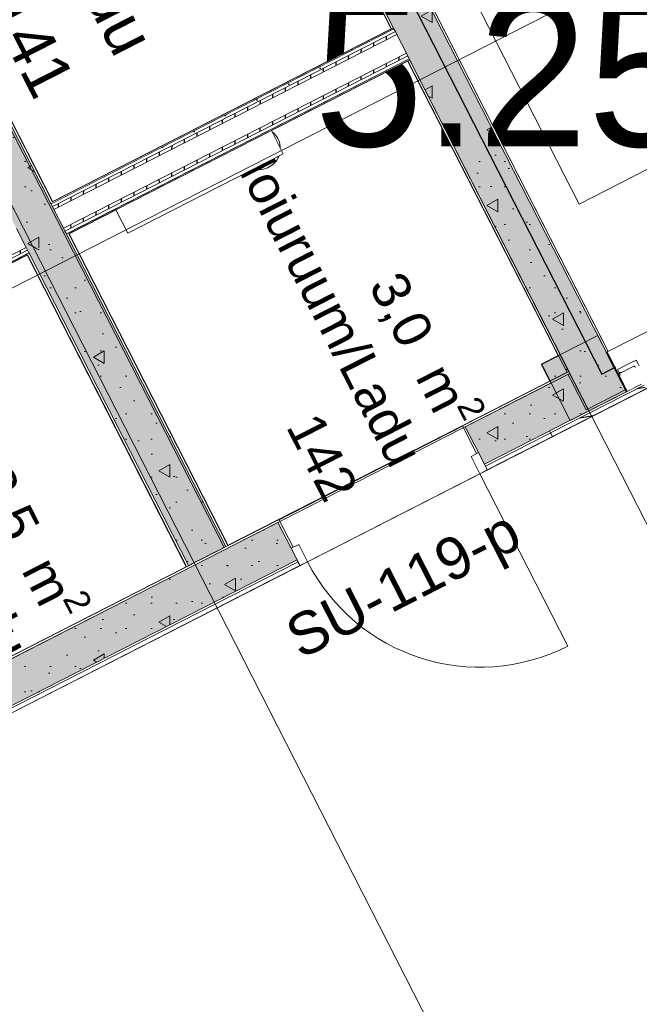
# Model space of a CAD drawing. Header units: metres. Extents: x 538891 to 1080079, y 6588829 to 13178720.
# Tile 736 of 1056: x 539912.7 to 539915.64, y 6589221.58 to 6589226.26. Entities that reach past the tile are written whole.
import ezdxf

# ---------------------------------------------------------------- set-up
doc = ezdxf.new("R2010")
doc.units = ezdxf.units.M
doc.header["$LTSCALE"] = 0.4
for name, pattern in [('DASHED', [52.916667, 26.458333, -26.458333]), ('Dot & Dashed', [83.78472, 39.6875, -22.048611, 0, -22.048609]), ('Hidden Line', [48.902778, 35.277778, -13.625]), ('Small Dashed', [35.277778, 17.638889, -17.638889]), ('Triple Dashed', [92.604163, 66.145831, -26.458332]), ('ZIGZAG', [35.407778, 0.13, -35.147778, 0.13])]:
    doc.linetypes.add(name, pattern=pattern)
doc.layers.add('AR', color=7, linetype='Continuous')
doc.layers.add('GEO', color=7, linetype='Continuous')
doc.styles.add('Arial', font='arial.ttf')
doc.styles.add('HK Explorer Book', font='txt')
pattern_1 = [(90, (0, 0), (-0.6235383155, 0), [0.060000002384, -0.30000001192]), (90, (-0.3118, 0.18), (-0.6235383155, 0), [0.060000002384, -0.30000001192]), (150, (0, 0), (0.31176915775, 0.54000002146), [0.060000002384, -0.30000001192]), (150, (2e-17, 0.36), (0.31176915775, 0.54000002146), [0.060000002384, -0.30000001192]), (-150, (4e-18, 0.06), (-0.31176915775, 0.54000002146), [0.060000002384, -0.30000001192]), (-150, (3e-17, 0.42), (-0.31176915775, 0.54000002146), [0.060000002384, -0.30000001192]), (90, (-0.06, 4e-18), (-0.1200000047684, 0), [1e-05, -0.299990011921]), (90, (-0.06, 0.12001), (-0.1200000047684, 0), [1e-05, -0.299990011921]), (135, (-0.06, 0.06), (0.0848528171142, 0.0848528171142), [1e-05, -0.239990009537]), (135, (-0.12365, 0.12365), (0.0848528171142, 0.0848528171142), [1e-05, -0.239990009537])]
pattern_2 = [(0, (0, 0), (0, 0.075), [1e-05, -0.07499])]
pattern_3 = [(90, (0, 0), (-0.06, 0), [])]
pattern_4 = [(10, (0, 0), (-0.015628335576, 0.0886326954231), [])]

msp = doc.modelspace()

# ---------------------------------------------------------------- hatches: boundary and pattern name
at = {"layer": 'AR', "linetype": 'Continuous', "lineweight": 9, "true_color": 0x6a6a6a}
h = msp.add_hatch(dxfattribs=at)
h.set_pattern_fill('STRUCTURAL_CONCRETE_0001', color=251, style=0, pattern_type=2)
h.set_pattern_definition(pattern_1)
h.paths.add_polyline_path([(539912.6671, 6589225.2897), (539912.8453, 6589225.3806), (539912.843, 6589225.3851), (539912.6649, 6589225.2941)])
h = msp.add_hatch(dxfattribs=at)
h.set_pattern_fill('STRUCTURAL_CONCRETE_0001', color=251, style=0, pattern_type=2)
h.set_pattern_definition(pattern_1)
h.paths.add_polyline_path([(539912.674, 6589225.2763), (539912.8521, 6589225.3672), (539912.8453, 6589225.3806), (539912.6671, 6589225.2897)])
h = msp.add_hatch(dxfattribs=at)
h.set_pattern_fill('STRUCTURAL_CONCRETE_0001', color=251, style=0, pattern_type=2)
h.set_pattern_definition(pattern_1)
h.paths.add_polyline_path([(539912.6808, 6589225.263), (539912.8589, 6589225.3539), (539912.8521, 6589225.3672), (539912.674, 6589225.2763)])
h = msp.add_hatch(dxfattribs=at)
h.set_pattern_fill('STRUCTURAL_CONCRETE_0001', color=251, style=0, pattern_type=2)
h.set_pattern_definition(pattern_1)
h.paths.add_polyline_path([(539912.7262, 6589225.1739), (539912.9044, 6589225.2648), (539912.8589, 6589225.3539), (539912.6808, 6589225.263)])
h = msp.add_hatch(dxfattribs=at)
h.set_pattern_fill('STRUCTURAL_CONCRETE_0001', color=251, style=0, pattern_type=2)
h.set_pattern_definition(pattern_1)
h.paths.add_polyline_path([(539912.7331, 6589225.1605), (539912.9112, 6589225.2514), (539912.9044, 6589225.2648), (539912.7262, 6589225.1739)])
h = msp.add_hatch(dxfattribs=at)
h.set_pattern_fill('STRUCTURAL_CONCRETE_0001', color=251, style=0, pattern_type=2)
h.set_pattern_definition(pattern_1)
h.paths.add_polyline_path([(539912.7399, 6589225.1472), (539912.918, 6589225.2381), (539912.9112, 6589225.2514), (539912.7331, 6589225.1605)])
h = msp.add_hatch(dxfattribs=at)
h.set_pattern_fill('STRUCTURAL_CONCRETE_0001', color=251, style=0, pattern_type=2)
h.set_pattern_definition(pattern_1)
h.paths.add_polyline_path([(539912.7421, 6589225.1427), (539912.9203, 6589225.2336), (539912.918, 6589225.2381), (539912.7399, 6589225.1472)])

# ---------------------------------------------------------------- linework, layer by layer
at = {"layer": 'AR', "color": 7, "linetype": 'Small Dashed', "lineweight": 9}
for p, q in [((539914.5967, 6589226.8654), (539915.3551, 6589225.3796)), ((539915.3551, 6589225.3796), (539916.829, 6589226.1319))]:
    msp.add_line(p, q, dxfattribs=at)
at = {"layer": 'AR', "color": 7, "linetype": 'Continuous', "lineweight": 9}
for p, q in [((539912.9044, 6589225.2648), (539912.8589, 6589225.3539)), ((539912.6808, 6589225.263), (539912.7262, 6589225.1739))]:
    msp.add_line(p, q, dxfattribs=at)
at = {"layer": 'AR', "color": 9, "linetype": 'Continuous', "lineweight": 9, "true_color": 0xc9c5ab, "flags": 128}
msp.add_lwpolyline([(539915.4936, 6589224.6792), (539920.1787, 6589227.0704), (539920.1469, 6589227.1328), (539920.0934, 6589227.1055), (539920.0343, 6589227.2213), (539920.1501, 6589227.2804), (539920.1774, 6589227.2269), (539920.2397, 6589227.2588), (539919.442, 6589228.8217), (539917.3711, 6589232.8791), (539917.291, 6589232.8381), (539916.8591, 6589233.6843), (539912.1295, 6589231.2703), (539912.9069, 6589229.7472)], close=True, dxfattribs=at)
at = {"layer": 'AR', "color": 7, "linetype": 'Continuous', "lineweight": 9, "flags": 128}
for points in [[(539915.4936, 6589224.6792), (539920.1787, 6589227.0704), (539920.1469, 6589227.1328), (539920.0934, 6589227.1055), (539920.0343, 6589227.2213), (539920.1501, 6589227.2804), (539920.1774, 6589227.2269), (539920.2397, 6589227.2588), (539919.442, 6589228.8217), (539917.3711, 6589232.8791), (539917.291, 6589232.8381), (539916.8591, 6589233.6843), (539912.1295, 6589231.2703), (539912.9069, 6589229.7472)], [(539915.3066, 6589224.5837), (539911.929, 6589231.1792), (539907.9104, 6589229.128), (539911.279, 6589222.528)], [(539912.8519, 6589225.3896), (539914.4641, 6589226.2124), (539912.8064, 6589229.4601), (539911.1943, 6589228.6373)], [(539912.9292, 6589225.2382), (539913.6855, 6589223.7563), (539915.2175, 6589224.5382), (539915.1766, 6589224.6184), (539915.2568, 6589224.6593), (539914.5413, 6589226.061)], [(539912.7332, 6589225.1382), (539910.8638, 6589224.184), (539911.6201, 6589222.7021), (539913.4896, 6589223.6563)]]:
    msp.add_lwpolyline(points, close=True, dxfattribs=at)
at = {"layer": 'AR', "color": 253, "linetype": 'Continuous', "lineweight": 25, "true_color": 0xacaca6, "flags": 128}
msp.add_lwpolyline([(539915.3066, 6589224.5837), (539911.929, 6589231.1792), (539907.9104, 6589229.128), (539911.279, 6589222.528)], close=True, dxfattribs=at)
at = {"layer": 'AR', "color": 7, "linetype": 'Hidden Line', "lineweight": 9, "flags": 128}
msp.add_lwpolyline([(539912.4153, 6589230.2485), (539910.7764, 6589229.412), (539913.6677, 6589223.7472), (539915.2175, 6589224.5382), (539915.1766, 6589224.6184), (539915.2657, 6589224.6639)], close=True, dxfattribs=at)
at = {"layer": 'AR', "color": 253, "linetype": 'Continuous', "lineweight": 25, "true_color": 0xa3b799, "flags": 128}
for points in [[(539912.8519, 6589225.3896), (539914.4641, 6589226.2124), (539912.8064, 6589229.4601), (539911.1943, 6589228.6373)], [(539912.9292, 6589225.2382), (539913.6855, 6589223.7563), (539915.2175, 6589224.5382), (539915.1766, 6589224.6184), (539915.2568, 6589224.6593), (539914.5413, 6589226.061)], [(539912.7332, 6589225.1382), (539910.8638, 6589224.184), (539911.6201, 6589222.7021), (539913.4896, 6589223.6563)]]:
    msp.add_lwpolyline(points, close=True, dxfattribs=at)
at = {"layer": 'AR', "color": 9, "linetype": 'Continuous', "lineweight": 9, "true_color": 0xc9c5ab, "flags": 128}
msp.add_lwpolyline([(539920.2388, 6589226.8317), (539904.7542, 6589218.9284), (539904.7549, 6589218.927), (539903.9087, 6589218.4951), (539899.2583, 6589216.1239), (539901.2849, 6589212.1533), (539901.6435, 6589211.4507), (539906.6914, 6589201.5605), (539903.1287, 6589199.7421), (539905.1062, 6589195.8676), (539912.5119, 6589199.6474), (539921.3346, 6589204.1506)], dxfattribs=at)
at = {"layer": 'AR', "color": 7, "linetype": 'Continuous', "lineweight": 9, "flags": 128}
msp.add_lwpolyline([(539920.2388, 6589226.8317), (539904.7542, 6589218.9284), (539904.7549, 6589218.927), (539903.9087, 6589218.4951), (539899.2583, 6589216.1239), (539901.2849, 6589212.1533), (539901.6435, 6589211.4507), (539906.6914, 6589201.5605), (539903.1287, 6589199.7421), (539905.1062, 6589195.8676), (539912.5119, 6589199.6474), (539921.3346, 6589204.1506)], dxfattribs=at)
at = {"layer": 'AR', "color": 7, "linetype": 'Continuous', "lineweight": 9}
msp.add_arc((539914.8834, 6589224.0983), 0.92, 207.0398, 297.0398, dxfattribs=at)
at = {"layer": 'AR', "color": 252, "linetype": 'Continuous', "true_color": 0x848484}
for points in [[(539912.6671, 6589225.2897), (539912.8453, 6589225.3806), (539912.6649, 6589225.2941), (539912.843, 6589225.3851)], [(539912.674, 6589225.2763), (539912.8521, 6589225.3672), (539912.6671, 6589225.2897), (539912.8453, 6589225.3806)], [(539912.6808, 6589225.263), (539912.8589, 6589225.3539), (539912.674, 6589225.2763), (539912.8521, 6589225.3672)], [(539912.7262, 6589225.1739), (539912.9044, 6589225.2648), (539912.6808, 6589225.263), (539912.8589, 6589225.3539)], [(539912.7331, 6589225.1605), (539912.9112, 6589225.2514), (539912.7262, 6589225.1739), (539912.9044, 6589225.2648)], [(539912.7399, 6589225.1472), (539912.918, 6589225.2381), (539912.7331, 6589225.1605), (539912.9112, 6589225.2514)], [(539912.7421, 6589225.1427), (539912.9203, 6589225.2336), (539912.7399, 6589225.1472), (539912.918, 6589225.2381)]]:
    msp.add_solid(points, dxfattribs=at)
at = {"layer": 'GEO', "color": 8, "linetype": 'Continuous', "lineweight": 9, "true_color": 0x7d7d7d, "flags": 128}
msp.add_lwpolyline([(539913.935, 6589225.644), (539913.9345, 6589225.6342), (539913.9331, 6589225.6245), (539913.9307, 6589225.615), (539913.9274, 6589225.6057), (539913.9232, 6589225.5969), (539913.9181, 6589225.5884), (539913.9123, 6589225.5806), (539913.9057, 6589225.5733), (539913.8984, 6589225.5667), (539913.8906, 6589225.5609), (539913.8821, 6589225.5558), (539913.8733, 6589225.5516), (539913.864, 6589225.5483), (539913.8545, 6589225.5459), (539913.8448, 6589225.5445), (539913.835, 6589225.544), (539913.8252, 6589225.5445), (539913.8155, 6589225.5459), (539913.806, 6589225.5483), (539913.7967, 6589225.5516), (539913.7879, 6589225.5558), (539913.7794, 6589225.5609), (539913.7716, 6589225.5667), (539913.7643, 6589225.5733), (539913.7577, 6589225.5806), (539913.7519, 6589225.5884), (539913.7468, 6589225.5969), (539913.7426, 6589225.6057), (539913.7393, 6589225.615), (539913.7369, 6589225.6245), (539913.7355, 6589225.6342), (539913.735, 6589225.644), (539913.7355, 6589225.6538), (539913.7369, 6589225.6635), (539913.7393, 6589225.673), (539913.7426, 6589225.6823), (539913.7468, 6589225.6911), (539913.7519, 6589225.6996), (539913.7577, 6589225.7074), (539913.7643, 6589225.7147), (539913.7716, 6589225.7213), (539913.7794, 6589225.7271), (539913.7879, 6589225.7322), (539913.7967, 6589225.7364), (539913.806, 6589225.7397), (539913.8155, 6589225.7421), (539913.8252, 6589225.7435), (539913.835, 6589225.744), (539913.8448, 6589225.7435), (539913.8545, 6589225.7421), (539913.864, 6589225.7397), (539913.8733, 6589225.7364), (539913.8821, 6589225.7322), (539913.8906, 6589225.7271), (539913.8984, 6589225.7213), (539913.9057, 6589225.7147), (539913.9123, 6589225.7074), (539913.9181, 6589225.6996), (539913.9232, 6589225.6911), (539913.9274, 6589225.6823), (539913.9307, 6589225.673), (539913.9331, 6589225.6635), (539913.9345, 6589225.6538)], close=True, dxfattribs=at)

# ---------------------------------------------------------------- texts
at = {"layer": 'AR', "color": 7, "attachment_point": 1, "rotation": 297.0398, "line_spacing_factor": 1.004016, "style": 'Arial'}
for s, insert, char_height in [('Hoiuruum/Ladu', (539912.3931, 6589228.0368), 0.22), ('141', (539912.7327, 6589226.4208), 0.22), ('Hoiuruum/Ladu', (539913.842, 6589225.7267), 0.18), ('\\A1;3,0{\\H0.9851x; } m{\\H0.9851x;\\H0.6667x;\\S2 ^ ;}', (539914.5597, 6589225.0982), 0.18), ('Hoiuruum/Ladu', (539911.9688, 6589224.8082), 0.18), ('142', (539914.1198, 6589224.4045), 0.18), ('\\A1;3,5{\\H0.9851x; } m{\\H0.9851x;\\H0.6667x;\\S2 ^ ;}', (539912.6866, 6589224.1797), 0.18)]:
    msp.add_mtext(s, dxfattribs=dict(at, insert=insert, char_height=char_height))
at = {"layer": 'GEO', "color": 8, "true_color": 0x7d7d7d, "insert": (539913.835, 6589225.644), "char_height": 0.7, "attachment_point": 7, "line_spacing_factor": 0.25, "style": 'HK Explorer Book'}
msp.add_mtext(' 5.25', dxfattribs=at)

# ---------------------------------------------------------------- next in the draw order: wipeouts: each hides what was drawn before it
at = {"color": 255, "linetype": 'Continuous', "lineweight": 5}
for points in [[(539912.8519, 6589225.3896), (539911.1898, 6589228.6462), (539911.1808, 6589228.6416), (539912.843, 6589225.3851)], [(539913.9492, 6589225.6184), (539913.8924, 6589225.7298), (539913.1531, 6589225.3525), (539913.2099, 6589225.2411)], [(539912.7332, 6589225.1382), (539913.4941, 6589223.6474), (539913.503, 6589223.6519), (539912.7421, 6589225.1427)]]:
    msp.add_wipeout(points, dxfattribs=at).dxf.layer = 'AR'

# ---------------------------------------------------------------- next in the draw order: hatches: boundary and pattern name
at = {"layer": 'AR', "linetype": 'Continuous', "lineweight": 9, "true_color": 0x6a6a6a}
h = msp.add_hatch(dxfattribs=at)
h.set_pattern_fill('STRUCTURAL_CONCRETE_0001', color=251, style=0, pattern_type=2)
h.set_pattern_definition(pattern_1)
h.paths.add_polyline_path([(539911.0027, 6589228.5507), (539912.6649, 6589225.2941), (539912.843, 6589225.3851), (539911.1808, 6589228.6416)])

# ---------------------------------------------------------------- next in the draw order: linework, layer by layer
at = {"layer": 'AR', "color": 7, "linetype": 'Continuous', "lineweight": 9}
for p, q in [((539912.843, 6589225.3851), (539911.1808, 6589228.6416)), ((539912.8519, 6589225.3896), (539911.1898, 6589228.6462)), ((539912.8453, 6589225.3806), (539912.843, 6589225.3851)), ((539912.8521, 6589225.3672), (539912.8453, 6589225.3806)), ((539912.8589, 6589225.3539), (539912.8521, 6589225.3672)), ((539912.7262, 6589225.1739), (539912.7331, 6589225.1605)), ((539912.7331, 6589225.1605), (539912.7399, 6589225.1472)), ((539912.7399, 6589225.1472), (539912.7421, 6589225.1427))]:
    msp.add_line(p, q, dxfattribs=at)
at = {"layer": 'AR', "color": 7, "linetype": 'Continuous', "lineweight": 9, "flags": 128}
msp.add_lwpolyline([(539913.9492, 6589225.6184), (539913.8924, 6589225.7298), (539913.1531, 6589225.3525), (539913.2099, 6589225.2411)], close=True, dxfattribs=at)
at = {"layer": 'AR', "color": 252, "linetype": 'Continuous', "true_color": 0x848484}
msp.add_solid([(539911.0027, 6589228.5507), (539912.6649, 6589225.2941), (539911.1808, 6589228.6416), (539912.843, 6589225.3851)], dxfattribs=at)

# ---------------------------------------------------------------- next in the draw order: wipeouts: each hides what was drawn before it
at = {"color": 255, "linetype": 'Continuous', "lineweight": 5}
msp.add_wipeout([(539913.6901, 6589223.7474), (539912.9292, 6589225.2382), (539912.9203, 6589225.2336), (539913.6812, 6589223.7429)], dxfattribs=at).dxf.layer = 'AR'

# ---------------------------------------------------------------- next in the draw order: hatches: boundary and pattern name
at = {"layer": 'AR', "linetype": 'Continuous', "lineweight": 9, "true_color": 0x6a6a6a}
h = msp.add_hatch(dxfattribs=at)
h.set_pattern_fill('STRUCTURAL_CONCRETE_0001', color=251, style=0, pattern_type=2)
h.set_pattern_definition(pattern_1)
h.paths.add_polyline_path([(539912.7421, 6589225.1427), (539913.503, 6589223.6519), (539913.6812, 6589223.7429), (539912.9203, 6589225.2336)])

# ---------------------------------------------------------------- next in the draw order: linework, layer by layer
at = {"layer": 'AR', "color": 7, "linetype": 'Continuous', "lineweight": 9}
for p, q in [((539912.9112, 6589225.2514), (539912.9044, 6589225.2648)), ((539912.918, 6589225.2381), (539912.9112, 6589225.2514)), ((539912.9203, 6589225.2336), (539912.918, 6589225.2381)), ((539913.6812, 6589223.7429), (539912.9203, 6589225.2336)), ((539913.6901, 6589223.7474), (539912.9292, 6589225.2382)), ((539912.7421, 6589225.1427), (539913.503, 6589223.6519)), ((539912.7332, 6589225.1382), (539913.4941, 6589223.6474)), ((539913.4941, 6589223.6474), (539913.6901, 6589223.7474))]:
    msp.add_line(p, q, dxfattribs=at)
at = {"layer": 'AR', "color": 252, "linetype": 'Continuous', "true_color": 0x848484}
msp.add_solid([(539912.7421, 6589225.1427), (539913.503, 6589223.6519), (539912.9203, 6589225.2336), (539913.6812, 6589223.7429)], dxfattribs=at)

# ---------------------------------------------------------------- next in the draw order: wipeouts: each hides what was drawn before it
at = {"color": 255, "linetype": 'Continuous', "lineweight": 5}
for points in [[(539912.711, 6589229.6472), (539915.3886, 6589224.401), (539915.3975, 6589224.4056), (539912.7199, 6589229.6517)], [(539913.9238, 6589223.8667), (539913.9193, 6589223.8756), (539911.4465, 6589222.6135), (539911.451, 6589222.6046)]]:
    msp.add_wipeout(points, dxfattribs=at).dxf.layer = 'AR'

# ---------------------------------------------------------------- next in the draw order: wipeouts: each hides what was drawn before it
for points in [[(539915.5846, 6589224.501), (539912.9069, 6589229.7472), (539912.898, 6589229.7426), (539915.5757, 6589224.4965)], [(539911.5556, 6589222.3997), (539914.0284, 6589223.6618), (539914.0193, 6589223.6797), (539911.5465, 6589222.4175)]]:
    msp.add_wipeout(points, dxfattribs=at).dxf.layer = 'AR'

# ---------------------------------------------------------------- next in the draw order: hatches: boundary and pattern name
at = {"layer": 'AR', "linetype": 'Continuous', "lineweight": 9, "true_color": 0x6a6a6a}
h = msp.add_hatch(dxfattribs=at)
h.set_pattern_fill('STRUCTURAL_CONCRETE_0001', color=251, style=0, pattern_type=2)
h.set_pattern_definition(pattern_1)
h.paths.add_polyline_path([(539912.7199, 6589229.6517), (539915.3975, 6589224.4056), (539915.5757, 6589224.4965), (539912.898, 6589229.7426)])

# ---------------------------------------------------------------- next in the draw order: linework, layer by layer
at = {"layer": 'AR', "color": 7, "linetype": 'Continuous', "lineweight": 9}
for p, q in [((539915.5757, 6589224.4965), (539912.898, 6589229.7426)), ((539915.5846, 6589224.501), (539912.9069, 6589229.7472)), ((539912.711, 6589229.6472), (539915.3886, 6589224.401)), ((539912.7199, 6589229.6517), (539915.3975, 6589224.4056)), ((539915.3886, 6589224.401), (539915.5846, 6589224.501))]:
    msp.add_line(p, q, dxfattribs=at)
at = {"layer": 'AR', "color": 252, "linetype": 'Continuous', "true_color": 0x848484}
msp.add_solid([(539912.7199, 6589229.6517), (539915.3975, 6589224.4056), (539912.898, 6589229.7426), (539915.5757, 6589224.4965)], dxfattribs=at)

# ---------------------------------------------------------------- next in the draw order: wipeouts: each hides what was drawn before it
at = {"color": 255, "linetype": 'Continuous', "lineweight": 5}
msp.add_wipeout([(539911.5419, 6589222.4264), (539911.5465, 6589222.4175), (539914.0193, 6589223.6797), (539914.0147, 6589223.6886)], dxfattribs=at).dxf.layer = 'AR'

# ---------------------------------------------------------------- next in the draw order: hatches: boundary and pattern name
at = {"layer": 'AR', "linetype": 'Continuous', "lineweight": 0, "true_color": 0x848484}
msp.add_hatch(color=252, dxfattribs=at).paths.add_polyline_path([(539914.0147, 6589223.6886), (539913.9866, 6589223.7438), (539913.9238, 6589223.8667), (539911.451, 6589222.6046), (539911.5419, 6589222.4264)])
at = {"layer": 'AR', "linetype": 'Continuous', "lineweight": 9, "true_color": 0x6a6a6a}
h = msp.add_hatch(dxfattribs=at)
h.set_pattern_fill('STRUCTURAL_CONCRETE_0001', color=251, style=0, pattern_type=2)
h.set_pattern_definition(pattern_1)
h.paths.add_polyline_path([(539914.0147, 6589223.6886), (539913.9866, 6589223.7438), (539913.9238, 6589223.8667), (539911.451, 6589222.6046), (539911.5419, 6589222.4264)])

# ---------------------------------------------------------------- next in the draw order: linework, layer by layer
at = {"layer": 'AR', "color": 7, "linetype": 'Continuous', "lineweight": 9}
for p, q in [((539911.5419, 6589222.4264), (539914.0147, 6589223.6886)), ((539911.5465, 6589222.4175), (539914.0193, 6589223.6797)), ((539911.5556, 6589222.3997), (539914.0284, 6589223.6618)), ((539914.0193, 6589223.6797), (539914.0147, 6589223.6886)), ((539914.0284, 6589223.6618), (539914.0193, 6589223.6797))]:
    msp.add_line(p, q, dxfattribs=at)

# ---------------------------------------------------------------- next in the draw order: wipeouts: each hides what was drawn before it
at = {"color": 255, "linetype": 'Continuous', "lineweight": 5}
for points in [[(539912.8542, 6589225.3851), (539914.4752, 6589226.2125), (539914.473, 6589226.217), (539912.8519, 6589225.3896)], [(539912.7332, 6589225.1382), (539912.7421, 6589225.1427), (539912.7399, 6589225.1472), (539912.731, 6589225.1426)], [(539915.4892, 6589224.6769), (539915.4847, 6589224.6746), (539915.4893, 6589224.6657), (539915.4937, 6589224.668)], [(539914.8145, 6589224.3213), (539915.3111, 6589224.5748), (539915.3066, 6589224.5837), (539914.81, 6589224.3302)], [(539915.5938, 6589224.4609), (539915.5983, 6589224.4631), (539915.5892, 6589224.4809), (539915.5847, 6589224.4787)]]:
    msp.add_wipeout(points, dxfattribs=at).dxf.layer = 'AR'

# ---------------------------------------------------------------- next in the draw order: linework, layer by layer
at = {"layer": 'AR', "color": 7, "linetype": 'Continuous', "lineweight": 9}
for p, q in [((539915.4892, 6589224.6769), (539915.4847, 6589224.6746)), ((539915.4937, 6589224.668), (539915.4893, 6589224.6657))]:
    msp.add_line(p, q, dxfattribs=at)

# ---------------------------------------------------------------- next in the draw order: wipeouts: each hides what was drawn before it
at = {"color": 255, "linetype": 'Continuous', "lineweight": 5}
for points in [[(539912.8453, 6589225.3806), (539912.8542, 6589225.3851), (539912.8519, 6589225.3896), (539912.843, 6589225.3851)], [(539910.8638, 6589224.184), (539912.7332, 6589225.1382), (539912.731, 6589225.1426), (539910.8615, 6589224.1885)], [(539915.5847, 6589224.4787), (539915.5892, 6589224.4809), (539915.5847, 6589224.4899), (539915.5802, 6589224.4876)], [(539915.4157, 6589224.3699), (539915.4066, 6589224.3878), (539914.91, 6589224.1343), (539914.9191, 6589224.1165)], [(539913.9193, 6589223.8756), (539913.9238, 6589223.8667), (539913.9866, 6589223.7438), (539913.9955, 6589223.7483), (539913.9282, 6589223.8802)]]:
    msp.add_wipeout(points, dxfattribs=at).dxf.layer = 'AR'

# ---------------------------------------------------------------- next in the draw order: hatches: boundary and pattern name
at = {"layer": 'AR', "linetype": 'Continuous', "lineweight": 9, "true_color": 0x6a6a6a}
h = msp.add_hatch(dxfattribs=at)
h.set_pattern_fill('STRUCTURAL_CONCRETE_0001', color=251, style=0, pattern_type=2)
h.set_pattern_definition(pattern_1)
h.paths.add_polyline_path([(539915.4937, 6589224.668), (539915.4893, 6589224.6657), (539915.5802, 6589224.4876), (539915.5847, 6589224.4899)])

# ---------------------------------------------------------------- next in the draw order: linework, layer by layer
at = {"layer": 'AR', "color": 7, "linetype": 'Continuous', "lineweight": 9}
for p, q in [((539915.4847, 6589224.6746), (539915.5938, 6589224.4609)), ((539915.5802, 6589224.4876), (539915.5847, 6589224.4899)), ((539915.5847, 6589224.4787), (539915.5892, 6589224.4809)), ((539915.5938, 6589224.4609), (539915.5983, 6589224.4631)), ((539913.9193, 6589223.8756), (539913.9282, 6589223.8802)), ((539913.9193, 6589223.8756), (539913.9282, 6589223.8802)), ((539913.9955, 6589223.7483), (539913.9282, 6589223.8802)), ((539913.9193, 6589223.8756), (539911.4465, 6589222.6135)), ((539913.9238, 6589223.8667), (539911.451, 6589222.6046)), ((539913.9238, 6589223.8667), (539913.9866, 6589223.7438)), ((539913.9866, 6589223.7438), (539913.9955, 6589223.7483)), ((539914.0147, 6589223.6886), (539913.9866, 6589223.7438))]:
    msp.add_line(p, q, dxfattribs=at)
at = {"layer": 'AR', "color": 252, "linetype": 'Continuous', "true_color": 0x848484}
msp.add_solid([(539915.4937, 6589224.668), (539915.4893, 6589224.6657), (539915.5847, 6589224.4899), (539915.5802, 6589224.4876)], dxfattribs=at)

# ---------------------------------------------------------------- next in the draw order: wipeouts: each hides what was drawn before it
at = {"color": 255, "linetype": 'Continuous', "lineweight": 5}
for points in [[(539912.8521, 6589225.3672), (539914.4821, 6589226.1992), (539914.4752, 6589226.2125), (539912.8453, 6589225.3806)], [(539910.8571, 6589224.1862), (539912.7399, 6589225.1472), (539912.7331, 6589225.1605), (539910.8503, 6589224.1995)], [(539915.4066, 6589224.3878), (539915.4021, 6589224.3967), (539914.9054, 6589224.1432), (539914.91, 6589224.1343)]]:
    msp.add_wipeout(points, dxfattribs=at).dxf.layer = 'AR'

# ---------------------------------------------------------------- next in the draw order: hatches: boundary and pattern name
at = {"layer": 'AR', "linetype": 'Continuous', "lineweight": 25, "true_color": 0x848484}
h = msp.add_hatch(dxfattribs=at)
h.set_pattern_fill('GYPSUM_0001', color=252, style=0, pattern_type=2)
h.set_pattern_definition(pattern_2)
h.paths.add_polyline_path([(539912.8521, 6589225.3672), (539914.4821, 6589226.1992), (539914.4752, 6589226.2125), (539912.8453, 6589225.3806)])
h = msp.add_hatch(dxfattribs=at)
h.set_pattern_fill('GYPSUM_0001', color=252, style=0, pattern_type=2)
h.set_pattern_definition(pattern_2)
h.paths.add_polyline_path([(539910.8571, 6589224.1862), (539912.7399, 6589225.1472), (539912.7331, 6589225.1605), (539910.8503, 6589224.1995)])
at = {"layer": 'AR', "linetype": 'Continuous', "lineweight": 0, "true_color": 0x848484}
msp.add_hatch(color=252, dxfattribs=at).paths.add_polyline_path([(539914.9054, 6589224.1432), (539915.4021, 6589224.3967), (539915.3111, 6589224.5748), (539914.8145, 6589224.3213), (539914.8772, 6589224.1984)])
at = {"layer": 'AR', "linetype": 'Continuous', "lineweight": 9, "true_color": 0x6a6a6a}
h = msp.add_hatch(dxfattribs=at)
h.set_pattern_fill('STRUCTURAL_CONCRETE_0001', color=251, style=0, pattern_type=2)
h.set_pattern_definition(pattern_1)
h.paths.add_polyline_path([(539914.9054, 6589224.1432), (539915.4021, 6589224.3967), (539915.3111, 6589224.5748), (539914.8145, 6589224.3213), (539914.8772, 6589224.1984)])

# ---------------------------------------------------------------- next in the draw order: linework, layer by layer
at = {"layer": 'AR', "color": 7, "linetype": 'Continuous', "lineweight": 9}
for p, q in [((539915.4157, 6589224.3699), (539915.3066, 6589224.5837)), ((539914.9054, 6589224.1432), (539915.4021, 6589224.3967)), ((539914.91, 6589224.1343), (539915.4066, 6589224.3878)), ((539914.9191, 6589224.1165), (539915.4157, 6589224.3699)), ((539914.91, 6589224.1343), (539914.9054, 6589224.1432)), ((539914.9191, 6589224.1165), (539914.91, 6589224.1343))]:
    msp.add_line(p, q, dxfattribs=at)

# ---------------------------------------------------------------- next in the draw order: wipeouts: each hides what was drawn before it
at = {"color": 255, "linetype": 'Continuous', "lineweight": 5}
for points in [[(539920.1609, 6589227.0613), (539915.4892, 6589224.6769), (539915.5983, 6589224.4631), (539920.27, 6589226.8476)], [(539913.9866, 6589223.7438), (539914.0284, 6589223.6618), (539914.064, 6589223.68), (539914.0222, 6589223.762)]]:
    msp.add_wipeout(points, dxfattribs=at).dxf.layer = 'AR'

# ---------------------------------------------------------------- next in the draw order: linework, layer by layer
at = {"layer": 'AR', "color": 251, "linetype": 'Continuous', "lineweight": 9, "true_color": 0x6a6a6a}
for p, q in [((539915.4892, 6589224.6769), (539920.1609, 6589227.0613)), ((539920.27, 6589226.8476), (539915.5983, 6589224.4631))]:
    msp.add_line(p, q, dxfattribs=at)
at = {"layer": 'AR', "color": 7, "linetype": 'Continuous', "lineweight": 9}
for p, q in [((539915.4937, 6589224.668), (539915.4892, 6589224.6769)), ((539915.5847, 6589224.4899), (539915.4937, 6589224.668)), ((539915.5892, 6589224.4809), (539915.5847, 6589224.4899)), ((539915.5983, 6589224.4631), (539915.5892, 6589224.4809)), ((539913.9955, 6589223.7483), (539913.9282, 6589223.8802)), ((539913.9866, 6589223.7438), (539914.0222, 6589223.762)), ((539914.0284, 6589223.6618), (539913.9866, 6589223.7438)), ((539914.0147, 6589223.6886), (539913.9866, 6589223.7438)), ((539914.0147, 6589223.6886), (539913.9866, 6589223.7438)), ((539914.0222, 6589223.762), (539914.064, 6589223.68)), ((539914.0193, 6589223.6797), (539914.0147, 6589223.6886)), ((539914.0193, 6589223.6797), (539914.0147, 6589223.6886)), ((539914.0284, 6589223.6618), (539914.0193, 6589223.6797)), ((539914.0284, 6589223.6618), (539914.0193, 6589223.6797)), ((539914.064, 6589223.68), (539914.0284, 6589223.6618))]:
    msp.add_line(p, q, dxfattribs=at)

# ---------------------------------------------------------------- next in the draw order: texts
at = {"layer": 'AR', "color": 7, "insert": (539913.94, 6589223.3922), "char_height": 0.2, "attachment_point": 1, "rotation": 27.0398, "line_spacing_factor": 1.004016, "style": 'Arial'}
msp.add_mtext('SU-119-p', dxfattribs=at)

# ---------------------------------------------------------------- next in the draw order: wipeouts: each hides what was drawn before it
at = {"color": 255, "linetype": 'Continuous', "lineweight": 5}
for points in [[(539912.8589, 6589225.3539), (539914.4889, 6589226.1858), (539914.4821, 6589226.1992), (539912.8521, 6589225.3672)], [(539910.8369, 6589224.1927), (539912.7331, 6589225.1605), (539912.7262, 6589225.1739), (539910.8301, 6589224.2061)], [(539914.8011, 6589224.3257), (539914.8683, 6589224.1939), (539914.8772, 6589224.1984), (539914.8145, 6589224.3213), (539914.81, 6589224.3302)]]:
    msp.add_wipeout(points, dxfattribs=at).dxf.layer = 'AR'

# ---------------------------------------------------------------- next in the draw order: hatches: boundary and pattern name
at = {"layer": 'AR', "linetype": 'Continuous', "lineweight": 25, "true_color": 0x848484}
h = msp.add_hatch(dxfattribs=at)
h.set_pattern_fill('PLYWOOD_0001', color=252, style=0, pattern_type=2)
h.set_pattern_definition(pattern_3)
h.paths.add_polyline_path([(539912.8589, 6589225.3539), (539914.4889, 6589226.1858), (539914.4821, 6589226.1992), (539912.8521, 6589225.3672)])
h = msp.add_hatch(dxfattribs=at)
h.set_pattern_fill('PLYWOOD_0001', color=252, style=0, pattern_type=2)
h.set_pattern_definition(pattern_3)
h.paths.add_polyline_path([(539910.8369, 6589224.1927), (539912.7331, 6589225.1605), (539912.7262, 6589225.1739), (539910.8301, 6589224.2061)])

# ---------------------------------------------------------------- next in the draw order: linework, layer by layer
at = {"layer": 'AR', "color": 7, "linetype": 'Continuous', "lineweight": 9}
for p, q in [((539914.473, 6589226.217), (539914.4752, 6589226.2125)), ((539915.3066, 6589224.5837), (539914.81, 6589224.3302)), ((539915.3111, 6589224.5748), (539914.8145, 6589224.3213)), ((539914.81, 6589224.3302), (539914.8011, 6589224.3257)), ((539914.81, 6589224.3302), (539914.8011, 6589224.3257)), ((539914.8683, 6589224.1939), (539914.8011, 6589224.3257)), ((539914.8145, 6589224.3213), (539914.8772, 6589224.1984)), ((539914.8772, 6589224.1984), (539914.8683, 6589224.1939)), ((539914.9054, 6589224.1432), (539914.8772, 6589224.1984))]:
    msp.add_line(p, q, dxfattribs=at)

# ---------------------------------------------------------------- next in the draw order: wipeouts: each hides what was drawn before it
at = {"color": 255, "linetype": 'Continuous', "lineweight": 5}
msp.add_wipeout([(539915.6092, 6589224.6068), (539915.6137, 6589224.5979), (539915.6181, 6589224.6113)], dxfattribs=at).dxf.layer = 'AR'

# ---------------------------------------------------------------- next in the draw order: wipeouts: each hides what was drawn before it
for points in [[(539912.9292, 6589225.2382), (539914.5502, 6589226.0656), (539914.548, 6589226.07), (539912.9269, 6589225.2426)], [(539910.8167, 6589224.1993), (539912.7262, 6589225.1739), (539912.6808, 6589225.263), (539910.7713, 6589224.2883)], [(539915.609, 6589224.6291), (539915.6181, 6589224.6113), (539915.6268, 6589224.6382)], [(539915.6515, 6589224.524), (539915.215, 6589224.3012), (539915.2196, 6589224.2923), (539915.656, 6589224.515)], [(539914.9191, 6589224.1165), (539914.8772, 6589224.1984), (539914.8416, 6589224.1802), (539914.8834, 6589224.0983)]]:
    msp.add_wipeout(points, dxfattribs=at).dxf.layer = 'AR'

# ---------------------------------------------------------------- next in the draw order: hatches: boundary and pattern name
at = {"layer": 'AR', "linetype": 'Continuous', "lineweight": 25, "true_color": 0x808080}
h = msp.add_hatch(dxfattribs=at)
h.set_pattern_fill('WOOD_0001_1', color=8, style=0, pattern_type=2)
h.set_pattern_definition(pattern_4)
h.paths.add_polyline_path([(539915.609, 6589224.6291), (539915.6181, 6589224.6113), (539915.6268, 6589224.6382)])

# ---------------------------------------------------------------- next in the draw order: linework, layer by layer
at = {"layer": 'AR', "color": 7, "linetype": 'Continuous', "lineweight": 9}
for p, q in [((539912.6808, 6589225.263), (539912.7262, 6589225.1739)), ((539910.8167, 6589224.1993), (539912.7262, 6589225.1739)), ((539910.8369, 6589224.1927), (539912.7331, 6589225.1605)), ((539910.8571, 6589224.1862), (539912.7399, 6589225.1472)), ((539912.7262, 6589225.1739), (539912.7331, 6589225.1605)), ((539912.7331, 6589225.1605), (539912.7399, 6589225.1472)), ((539912.7399, 6589225.1472), (539912.7421, 6589225.1427)), ((539910.8638, 6589224.184), (539912.7332, 6589225.1382)), ((539914.8683, 6589224.1939), (539914.8011, 6589224.3257)), ((539914.8416, 6589224.1802), (539914.8772, 6589224.1984)), ((539914.8834, 6589224.0983), (539914.8416, 6589224.1802)), ((539914.8772, 6589224.1984), (539914.9191, 6589224.1165)), ((539914.9054, 6589224.1432), (539914.8772, 6589224.1984)), ((539914.9054, 6589224.1432), (539914.8772, 6589224.1984)), ((539914.9191, 6589224.1165), (539914.8834, 6589224.0983)), ((539914.91, 6589224.1343), (539914.9054, 6589224.1432)), ((539914.91, 6589224.1343), (539914.9054, 6589224.1432)), ((539914.9191, 6589224.1165), (539914.91, 6589224.1343)), ((539914.9191, 6589224.1165), (539914.91, 6589224.1343)), ((539914.8834, 6589224.0983), (539915.3017, 6589223.2788))]:
    msp.add_line(p, q, dxfattribs=at)

# ---------------------------------------------------------------- next in the draw order: wipeouts: each hides what was drawn before it
at = {"color": 255, "linetype": 'Continuous', "lineweight": 5}
for points in [[(539912.9203, 6589225.2336), (539912.9292, 6589225.2382), (539912.9269, 6589225.2426), (539912.918, 6589225.2381)], [(539915.6649, 6589224.5196), (539915.2196, 6589224.2923), (539915.2287, 6589224.2745), (539915.674, 6589224.5018)]]:
    msp.add_wipeout(points, dxfattribs=at).dxf.layer = 'AR'

# ---------------------------------------------------------------- next in the draw order: hatches: boundary and pattern name
at = {"layer": 'AR', "linetype": 'Continuous', "lineweight": 25, "true_color": 0x808080}
h = msp.add_hatch(dxfattribs=at)
h.set_pattern_fill('WOOD_0001_1', color=8, style=0, pattern_type=2)
h.set_pattern_definition(pattern_4)
h.paths.add_polyline_path([(539915.6649, 6589224.5196), (539915.2196, 6589224.2923), (539915.2287, 6589224.2745), (539915.674, 6589224.5018)])

# ---------------------------------------------------------------- next in the draw order: linework, layer by layer
at = {"layer": 'AR', "color": 7, "linetype": 'Continuous', "lineweight": 9}
for p, q in [((539915.6515, 6589224.524), (539915.215, 6589224.3012)), ((539915.6649, 6589224.5196), (539915.2196, 6589224.2923)), ((539915.2287, 6589224.2745), (539915.6918, 6589224.5109)), ((539915.215, 6589224.3012), (539915.2196, 6589224.2923)), ((539915.2196, 6589224.2923), (539915.2287, 6589224.2745))]:
    msp.add_line(p, q, dxfattribs=at)

# ---------------------------------------------------------------- next in the draw order: wipeouts: each hides what was drawn before it
at = {"color": 255, "linetype": 'Continuous', "lineweight": 5}
for points in [[(539912.918, 6589225.2381), (539914.548, 6589226.07), (539914.5412, 6589226.0834), (539912.9112, 6589225.2514)], [(539915.6137, 6589224.5979), (539915.6226, 6589224.6024), (539915.6181, 6589224.6113)]]:
    msp.add_wipeout(points, dxfattribs=at).dxf.layer = 'AR'

# ---------------------------------------------------------------- next in the draw order: hatches: boundary and pattern name
at = {"layer": 'AR', "linetype": 'Continuous', "lineweight": 25, "true_color": 0x848484}
h = msp.add_hatch(dxfattribs=at)
h.set_pattern_fill('GYPSUM_0001', color=252, style=0, pattern_type=2)
h.set_pattern_definition(pattern_2)
h.paths.add_polyline_path([(539912.918, 6589225.2381), (539914.548, 6589226.07), (539914.5412, 6589226.0834), (539912.9112, 6589225.2514)])

# ---------------------------------------------------------------- next in the draw order: wipeouts: each hides what was drawn before it
at = {"color": 255, "linetype": 'Continuous', "lineweight": 5}
msp.add_wipeout([(539915.6181, 6589224.6113), (539915.6359, 6589224.6204), (539915.6268, 6589224.6382)], dxfattribs=at).dxf.layer = 'AR'

# ---------------------------------------------------------------- next in the draw order: hatches: boundary and pattern name
at = {"layer": 'AR', "linetype": 'Continuous', "lineweight": 25, "true_color": 0x808080}
h = msp.add_hatch(dxfattribs=at)
h.set_pattern_fill('WOOD_0001_1', color=8, style=0, pattern_type=2)
h.set_pattern_definition(pattern_4)
h.paths.add_polyline_path([(539915.6181, 6589224.6113), (539915.6359, 6589224.6204), (539915.6268, 6589224.6382)])

# ---------------------------------------------------------------- next in the draw order: wipeouts: each hides what was drawn before it
at = {"color": 255, "linetype": 'Continuous', "lineweight": 5}
msp.add_wipeout([(539912.9112, 6589225.2514), (539914.5412, 6589226.0834), (539914.5343, 6589226.0967), (539912.9044, 6589225.2648)], dxfattribs=at).dxf.layer = 'AR'

# ---------------------------------------------------------------- next in the draw order: hatches: boundary and pattern name
at = {"layer": 'AR', "linetype": 'Continuous', "lineweight": 25, "true_color": 0x848484}
h = msp.add_hatch(dxfattribs=at)
h.set_pattern_fill('PLYWOOD_0001', color=252, style=0, pattern_type=2)
h.set_pattern_definition(pattern_3)
h.paths.add_polyline_path([(539912.9112, 6589225.2514), (539914.5412, 6589226.0834), (539914.5343, 6589226.0967), (539912.9044, 6589225.2648)])

# ---------------------------------------------------------------- next in the draw order: linework, layer by layer
at = {"layer": 'AR', "color": 7, "linetype": 'Continuous', "lineweight": 9}
msp.add_line((539912.9203, 6589225.2336), (539912.918, 6589225.2381), dxfattribs=at)

# ---------------------------------------------------------------- next in the draw order: wipeouts: each hides what was drawn before it
at = {"color": 255, "linetype": 'Continuous', "lineweight": 5}
msp.add_wipeout([(539915.6404, 6589224.6115), (539915.6359, 6589224.6204), (539915.6181, 6589224.6113), (539915.6226, 6589224.6024)], dxfattribs=at).dxf.layer = 'AR'

# ---------------------------------------------------------------- next in the draw order: hatches: boundary and pattern name
at = {"layer": 'AR', "linetype": 'Continuous', "lineweight": 25, "true_color": 0x808080}
h = msp.add_hatch(dxfattribs=at)
h.set_pattern_fill('WOOD_0001_1', color=8, style=0, pattern_type=2)
h.set_pattern_definition(pattern_4)
h.paths.add_polyline_path([(539915.6404, 6589224.6115), (539915.6359, 6589224.6204), (539915.6181, 6589224.6113), (539915.6226, 6589224.6024)])

# ---------------------------------------------------------------- next in the draw order: linework, layer by layer
at = {"layer": 'AR', "color": 7, "linetype": 'Continuous', "lineweight": 9}
for p, q in [((539915.6268, 6589224.6382), (539915.609, 6589224.6291)), ((539915.6404, 6589224.6115), (539915.6268, 6589224.6382)), ((539915.6181, 6589224.6113), (539915.6092, 6589224.6068)), ((539915.6181, 6589224.6113), (539915.6226, 6589224.6024))]:
    msp.add_line(p, q, dxfattribs=at)

# ---------------------------------------------------------------- next in the draw order: wipeouts: each hides what was drawn before it
at = {"color": 255, "linetype": 'Continuous', "lineweight": 5}
msp.add_wipeout([(539912.9044, 6589225.2648), (539914.5343, 6589226.0967), (539914.4889, 6589226.1858), (539912.8589, 6589225.3539)], dxfattribs=at).dxf.layer = 'AR'

# ---------------------------------------------------------------- next in the draw order: linework, layer by layer
at = {"layer": 'AR', "color": 1, "linetype": 'DASHED', "lineweight": 25, "true_color": 0xff0000}
msp.add_line((539912.8752, 6589229.6417), (539915.4628, 6589224.5719), dxfattribs=at)
at = {"layer": 'AR', "color": 7, "linetype": 'Continuous', "lineweight": 9}
for p, q in [((539914.473, 6589226.217), (539912.8519, 6589225.3896)), ((539914.4752, 6589226.2125), (539912.8453, 6589225.3806)), ((539914.4821, 6589226.1992), (539912.8521, 6589225.3672)), ((539914.4889, 6589226.1858), (539912.8589, 6589225.3539)), ((539914.4752, 6589226.2125), (539914.4821, 6589226.1992)), ((539914.4821, 6589226.1992), (539914.4889, 6589226.1858)), ((539914.4889, 6589226.1858), (539914.5343, 6589226.0967)), ((539912.9044, 6589225.2648), (539914.5343, 6589226.0967)), ((539912.9112, 6589225.2514), (539914.5412, 6589226.0834)), ((539914.5343, 6589226.0967), (539914.5412, 6589226.0834)), ((539914.5412, 6589226.0834), (539914.548, 6589226.07)), ((539912.918, 6589225.2381), (539914.548, 6589226.07)), ((539912.9292, 6589225.2382), (539914.5502, 6589226.0656)), ((539914.548, 6589226.07), (539914.5502, 6589226.0656)), ((539912.8453, 6589225.3806), (539912.843, 6589225.3851)), ((539912.8521, 6589225.3672), (539912.8453, 6589225.3806)), ((539912.8589, 6589225.3539), (539912.8521, 6589225.3672)), ((539912.9044, 6589225.2648), (539912.8589, 6589225.3539)), ((539912.9112, 6589225.2514), (539912.9044, 6589225.2648)), ((539912.918, 6589225.2381), (539912.9112, 6589225.2514))]:
    msp.add_line(p, q, dxfattribs=at)
at = {"layer": 'AR', "color": 7, "linetype": 'DASHED', "lineweight": 9, "flags": 128}
msp.add_lwpolyline([(539915.2221, 6589224.5293), (539911.0903, 6589222.4205), (539907.7171, 6589229.0294), (539911.9379, 6589231.1837), (539915.2659, 6589224.6635), (539915.1768, 6589224.618)], close=True, dxfattribs=at)

# ---------------------------------------------------------------- next in the draw order: wipeouts: each hides what was drawn before it
at = {"color": 255, "linetype": 'Continuous', "lineweight": 5}
msp.add_wipeout([(539915.6092, 6589224.6068), (539915.5468, 6589224.575), (539915.5514, 6589224.5661), (539915.6137, 6589224.5979)], dxfattribs=at).dxf.layer = 'AR'

# ---------------------------------------------------------------- next in the draw order: wipeouts: each hides what was drawn before it
msp.add_wipeout([(539915.609, 6589224.6291), (539915.5377, 6589224.5928), (539915.5468, 6589224.575), (539915.6181, 6589224.6113)], dxfattribs=at).dxf.layer = 'AR'

# ---------------------------------------------------------------- next in the draw order: hatches: boundary and pattern name
at = {"layer": 'AR', "linetype": 'Continuous', "lineweight": 9, "true_color": 0x6a6a6a}
h = msp.add_hatch(dxfattribs=at)
h.set_pattern_fill('STRUCTURAL_CONCRETE_0001', color=251, style=0, pattern_type=2)
h.set_pattern_definition(pattern_1)
h.paths.add_polyline_path([(539915.5802, 6589224.4876), (539915.4438, 6589224.7548), (539915.1766, 6589224.6184), (539915.313, 6589224.3512)])
at = {"layer": 'AR', "linetype": 'Continuous', "lineweight": 25, "true_color": 0x808080}
h = msp.add_hatch(dxfattribs=at)
h.set_pattern_fill('WOOD_0001_1', color=8, style=0, pattern_type=2)
h.set_pattern_definition(pattern_4)
h.paths.add_polyline_path([(539915.609, 6589224.6291), (539915.5377, 6589224.5928), (539915.5468, 6589224.575), (539915.6181, 6589224.6113)])

# ---------------------------------------------------------------- next in the draw order: linework, layer by layer
at = {"layer": 'AR', "color": 251, "linetype": 'Triple Dashed', "lineweight": 9, "true_color": 0x575757}
for p, q in [((539940.8878, 6589174.4639), (539900.043, 6589254.4889)), ((539939.1064, 6589173.5547), (539898.2616, 6589253.5796)), ((539868.1216, 6589200.231), (539948.5855, 6589241.2999))]:
    msp.add_line(p, q, dxfattribs=at)
at = {"layer": 'AR', "color": 7, "linetype": 'Dot & Dashed', "lineweight": 9}
msp.add_line((539950.3406, 6589244.2133), (539901.7021, 6589219.3882), dxfattribs=at)
at = {"layer": 'AR', "color": 1, "linetype": 'ZIGZAG', "lineweight": 25, "true_color": 0xff0000}
msp.add_line((539920.2474, 6589226.8697), (539915.5847, 6589224.4899), dxfattribs=at)
at = {"layer": 'AR', "color": 7, "linetype": 'Continuous', "lineweight": 9}
for p, q in [((539915.609, 6589224.6291), (539915.5377, 6589224.5928)), ((539915.5468, 6589224.575), (539915.5377, 6589224.5928)), ((539915.5468, 6589224.575), (539915.6092, 6589224.6068)), ((539915.6181, 6589224.6113), (539915.6092, 6589224.6068)), ((539915.5514, 6589224.5661), (539915.5468, 6589224.575))]:
    msp.add_line(p, q, dxfattribs=at)
at = {"layer": 'AR', "color": 1, "linetype": 'DASHED', "lineweight": 25, "true_color": 0xff0000}
msp.add_line((539915.4628, 6589224.5719), (539915.5307, 6589224.6065), dxfattribs=at)
at = {"layer": 'AR', "color": 7, "linetype": 'Continuous', "lineweight": 9, "flags": 128}
msp.add_lwpolyline([(539915.5802, 6589224.4876), (539915.4438, 6589224.7548), (539915.1766, 6589224.6184), (539915.313, 6589224.3512)], close=True, dxfattribs=at)
at = {"layer": 'AR', "color": 252, "linetype": 'Continuous', "true_color": 0x848484}
msp.add_solid([(539915.5802, 6589224.4876), (539915.4438, 6589224.7548), (539915.313, 6589224.3512), (539915.1766, 6589224.6184)], dxfattribs=at)

doc.saveas('drawing.dxf')
